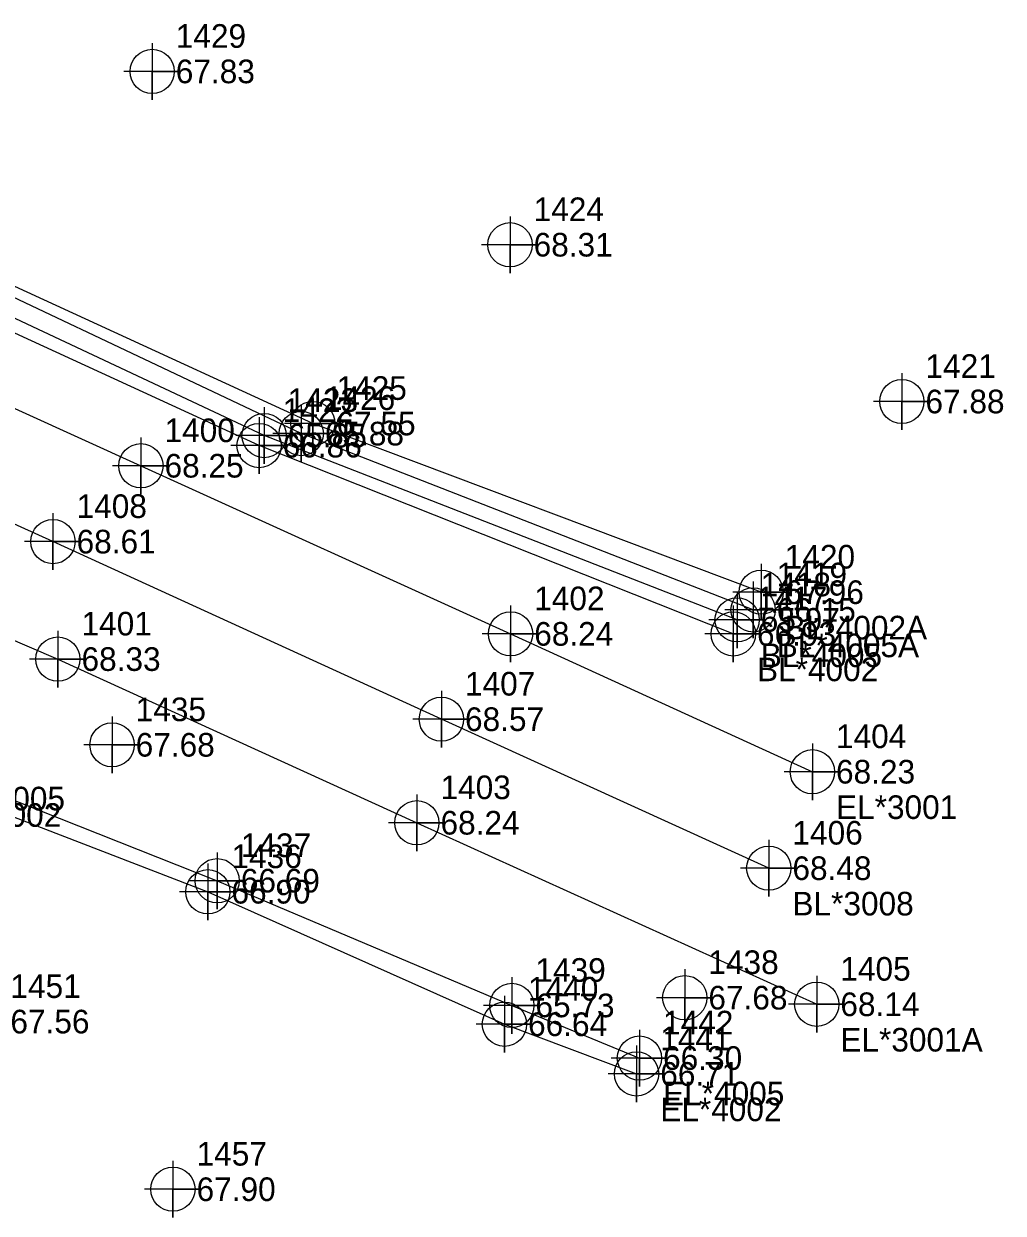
# Model space of a CAD drawing. Extents: x 2062781 to 2066835, y 358981 to 366501.
# Drawn here: x 2066731.6 to 2066835.2, y 366153.9 to 366279.7 of the extents above; entities that cross this region are included whole.
import ezdxf

# ---------------------------------------------------------------- set-up
doc = ezdxf.new("R2010")
doc.units = 0
for name, color, linetype in [('Exist DTM Breakline', 7, 'Continuous'), ('Exist DTM Breakline Cogo Comment', 7, 'Continuous'), ('Exist DTM Breakline Cogo Elevation', 7, 'Continuous'), ('Exist DTM Breakline Cogo Number', 7, 'Continuous'), ('Exist DTM Breakline Cogo Point CELL', 7, 'Continuous'), ('Exist DTM Crownline', 7, 'Continuous'), ('Exist DTM Crownline Cogo Comment', 7, 'Continuous'), ('Exist DTM Crownline Cogo Elevation', 7, 'Continuous'), ('Exist DTM Crownline Cogo Number', 7, 'Continuous'), ('Exist DTM Crownline Cogo Point CELL', 7, 'Continuous'), ('Exist DTM Regular Point CELL', 7, 'Continuous'), ('Exist DTM Regular Point Cogo Elevation', 7, 'Continuous'), ('Exist DTM Regular Point Cogo Number', 7, 'Continuous'), ('Exist DTM Ridgeline', 7, 'Continuous'), ('Exist DTM Ridgeline Cogo Comment', 7, 'Continuous'), ('Exist DTM Ridgeline Cogo Elevation', 7, 'Continuous'), ('Exist DTM Ridgeline Cogo Number', 7, 'Continuous'), ('Exist DTM Ridgeline Cogo Point CELL', 7, 'Continuous'), ('Exist Roads EOP', 7, 'Continuous'), ('Exist Roads EOP Cogo Comment', 7, 'Continuous'), ('Exist Roads EOP Cogo Elevation', 7, 'Continuous'), ('Exist Roads EOP Cogo Number', 7, 'Continuous'), ('Exist Roads EOP Cogo Point CELL', 7, 'Continuous')]:
    doc.layers.add(name, color=color, linetype=linetype)

msp = doc.modelspace()

# ---------------------------------------------------------------- linework, layer by layer
at = {"layer": 'Exist DTM Breakline'}
for points in [[(2066808.7, 366217.72), (2066760.91, 366236.38), (2066713.8, 366258.69)], [(2066807.01, 366216.67), (2066756.98, 366236.17), (2066712.59, 366257.02)], [(2066720.6, 366201.51), (2066752.02, 366189.07), (2066783.18, 366175.87), (2066796.68, 366170.3)]]:
    msp.add_lwpolyline(points, dxfattribs=at)
at = {"layer": 'Exist DTM Breakline Cogo Point CELL'}
for points in [[(2066756.98, 366239.17), (2066756.98, 366233.17), (2066756.98, 366236.17), (2066759.98, 366236.17), (2066753.98, 366236.17)], [(2066760.91, 366239.38), (2066760.91, 366233.38), (2066760.91, 366236.38), (2066763.91, 366236.38), (2066757.91, 366236.38)], [(2066807.01, 366219.67), (2066807.01, 366213.67), (2066807.01, 366216.67), (2066810.01, 366216.67), (2066804.01, 366216.67)], [(2066808.7, 366220.72), (2066808.7, 366214.72), (2066808.7, 366217.72), (2066811.7, 366217.72), (2066805.7, 366217.72)], [(2066752.02, 366192.07), (2066752.02, 366186.07), (2066752.02, 366189.07), (2066755.02, 366189.07), (2066749.02, 366189.07)], [(2066783.18, 366178.87), (2066783.18, 366172.87), (2066783.18, 366175.87), (2066786.18, 366175.87), (2066780.18, 366175.87)], [(2066796.68, 366173.3), (2066796.68, 366167.3), (2066796.68, 366170.3), (2066799.68, 366170.3), (2066793.68, 366170.3)]]:
    msp.add_lwpolyline(points, dxfattribs=at)
for centre in [(2066756.98, 366236.17), (2066760.91, 366236.38), (2066808.7, 366217.72), (2066807.01, 366216.67), (2066752.02, 366189.07), (2066783.18, 366175.87), (2066796.68, 366170.3)]:
    msp.add_circle(centre, 2.34, dxfattribs=at)
at = {"layer": 'Exist DTM Crownline'}
msp.add_lwpolyline([(2066810.36, 366190.39), (2066775.73, 366206.16), (2066734.65, 366224.95), (2066695.18, 366242.83)], dxfattribs=at)
at = {"layer": 'Exist DTM Crownline Cogo Point CELL'}
for points in [[(2066734.65, 366227.95), (2066734.65, 366221.95), (2066734.65, 366224.95), (2066737.65, 366224.95), (2066731.65, 366224.95)], [(2066775.73, 366209.16), (2066775.73, 366203.16), (2066775.73, 366206.16), (2066778.73, 366206.16), (2066772.73, 366206.16)], [(2066810.36, 366193.39), (2066810.36, 366187.39), (2066810.36, 366190.39), (2066813.36, 366190.39), (2066807.36, 366190.39)]]:
    msp.add_lwpolyline(points, dxfattribs=at)
for centre in [(2066734.65, 366224.95), (2066775.73, 366206.16), (2066810.36, 366190.39)]:
    msp.add_circle(centre, 2.34, dxfattribs=at)
at = {"layer": 'Exist DTM Regular Point CELL'}
for points in [[(2066745.14, 366277.71), (2066745.14, 366271.71), (2066745.14, 366274.71), (2066748.14, 366274.71), (2066742.14, 366274.71)], [(2066782.99, 366259.37), (2066782.99, 366253.37), (2066782.99, 366256.37), (2066785.99, 366256.37), (2066779.99, 366256.37)], [(2066824.43, 366242.78), (2066824.43, 366236.78), (2066824.43, 366239.78), (2066827.43, 366239.78), (2066821.43, 366239.78)], [(2066740.9, 366206.45), (2066740.9, 366200.45), (2066740.9, 366203.45), (2066743.9, 366203.45), (2066737.9, 366203.45)], [(2066801.47, 366179.69), (2066801.47, 366173.69), (2066801.47, 366176.69), (2066804.47, 366176.69), (2066798.47, 366176.69)], [(2066747.34, 366159.42), (2066747.34, 366153.42), (2066747.34, 366156.42), (2066750.34, 366156.42), (2066744.34, 366156.42)]]:
    msp.add_lwpolyline(points, dxfattribs=at)
for centre in [(2066745.14, 366274.71), (2066782.99, 366256.37), (2066824.43, 366239.78), (2066740.9, 366203.45), (2066801.47, 366176.69), (2066747.34, 366156.42)]:
    msp.add_circle(centre, 2.34, dxfattribs=at)
at = {"layer": 'Exist DTM Ridgeline'}
for points in [[(2066809.55, 366219.6), (2066762.14, 366237.45), (2066713.94, 366259.6)], [(2066806.61, 366215.18), (2066756.45, 366235.11), (2066710.88, 366256.06)], [(2066720.21, 366199.77), (2066751.03, 366187.9), (2066782.4, 366173.88), (2066796.38, 366168.62)]]:
    msp.add_lwpolyline(points, dxfattribs=at)
at = {"layer": 'Exist DTM Ridgeline Cogo Point CELL'}
for points in [[(2066762.14, 366240.45), (2066762.14, 366234.45), (2066762.14, 366237.45), (2066765.14, 366237.45), (2066759.14, 366237.45)], [(2066756.45, 366238.11), (2066756.45, 366232.11), (2066756.45, 366235.11), (2066759.45, 366235.11), (2066753.45, 366235.11)], [(2066809.55, 366222.6), (2066809.55, 366216.6), (2066809.55, 366219.6), (2066812.55, 366219.6), (2066806.55, 366219.6)], [(2066806.61, 366218.18), (2066806.61, 366212.18), (2066806.61, 366215.18), (2066809.61, 366215.18), (2066803.61, 366215.18)], [(2066751.03, 366190.9), (2066751.03, 366184.9), (2066751.03, 366187.9), (2066754.03, 366187.9), (2066748.03, 366187.9)], [(2066782.4, 366176.88), (2066782.4, 366170.88), (2066782.4, 366173.88), (2066785.4, 366173.88), (2066779.4, 366173.88)], [(2066796.38, 366171.62), (2066796.38, 366165.62), (2066796.38, 366168.62), (2066799.38, 366168.62), (2066793.38, 366168.62)]]:
    msp.add_lwpolyline(points, dxfattribs=at)
for centre in [(2066762.14, 366237.45), (2066756.45, 366235.11), (2066809.55, 366219.6), (2066806.61, 366215.18), (2066751.03, 366187.9), (2066782.4, 366173.88), (2066796.38, 366168.62)]:
    msp.add_circle(centre, 2.34, dxfattribs=at)
at = {"layer": 'Exist Roads EOP'}
for points in [[(2066699.59, 366253.16), (2066743.95, 366232.98), (2066783.05, 366215.19), (2066814.97, 366200.6)], [(2066689.59, 366232.11), (2066735.17, 366212.52), (2066773.14, 366195.2), (2066815.43, 366175.99)]]:
    msp.add_lwpolyline(points, dxfattribs=at)
at = {"layer": 'Exist Roads EOP Cogo Point CELL'}
for points in [[(2066743.95, 366235.98), (2066743.95, 366229.98), (2066743.95, 366232.98), (2066746.95, 366232.98), (2066740.95, 366232.98)], [(2066783.05, 366218.19), (2066783.05, 366212.19), (2066783.05, 366215.19), (2066786.05, 366215.19), (2066780.05, 366215.19)], [(2066735.17, 366215.52), (2066735.17, 366209.52), (2066735.17, 366212.52), (2066738.17, 366212.52), (2066732.17, 366212.52)], [(2066814.97, 366203.6), (2066814.97, 366197.6), (2066814.97, 366200.6), (2066817.97, 366200.6), (2066811.97, 366200.6)], [(2066773.14, 366198.2), (2066773.14, 366192.2), (2066773.14, 366195.2), (2066776.14, 366195.2), (2066770.14, 366195.2)], [(2066815.43, 366178.99), (2066815.43, 366172.99), (2066815.43, 366175.99), (2066818.43, 366175.99), (2066812.43, 366175.99)]]:
    msp.add_lwpolyline(points, dxfattribs=at)
for centre in [(2066743.95, 366232.98), (2066783.05, 366215.19), (2066735.17, 366212.52), (2066814.97, 366200.6), (2066773.14, 366195.2), (2066815.43, 366175.99)]:
    msp.add_circle(centre, 2.34, dxfattribs=at)

# ---------------------------------------------------------------- texts
at = {"layer": 'Exist DTM Breakline Cogo Comment'}
for s, p in [('BL*4005A', (2066811.2, 366212.72)), ('BL*4005', (2066809.51, 366211.67)), ('BL*4005', (2066723.1, 366196.51)), ('EL*4005', (2066799.18, 366165.3))]:
    msp.add_text(s, height=2.5, dxfattribs=at).set_placement(p)
at = {"layer": 'Exist DTM Breakline Cogo Elevation'}
for s, p in [('65.85', (2066759.48, 366234.92)), ('65.88', (2066763.41, 366235.13)), ('66.15', (2066811.2, 366216.47)), ('65.97', (2066809.51, 366215.42)), ('66.69', (2066754.52, 366187.82)), ('65.73', (2066785.68, 366174.62)), ('66.30', (2066799.18, 366169.05))]:
    msp.add_text(s, height=2.5, dxfattribs=at).set_placement(p)
at = {"layer": 'Exist DTM Breakline Cogo Number'}
for s, p in [('1423', (2066759.48, 366238.67)), ('1426', (2066763.41, 366238.88)), ('1419', (2066811.2, 366220.22)), ('1418', (2066809.51, 366219.17)), ('1437', (2066754.52, 366191.57)), ('1439', (2066785.68, 366178.37)), ('1442', (2066799.18, 366172.8))]:
    msp.add_text(s, height=2.5, dxfattribs=at).set_placement(p)
at = {"layer": 'Exist DTM Crownline Cogo Comment'}
msp.add_text('BL*3008', height=2.5, dxfattribs=at).set_placement((2066812.86, 366185.39))
at = {"layer": 'Exist DTM Crownline Cogo Elevation'}
for s, p in [('68.61', (2066737.15, 366223.7)), ('68.57', (2066778.23, 366204.91)), ('68.48', (2066812.86, 366189.14))]:
    msp.add_text(s, height=2.5, dxfattribs=at).set_placement(p)
at = {"layer": 'Exist DTM Crownline Cogo Number'}
for s, p in [('1408', (2066737.15, 366227.45)), ('1407', (2066778.23, 366208.66)), ('1406', (2066812.86, 366192.89))]:
    msp.add_text(s, height=2.5, dxfattribs=at).set_placement(p)
at = {"layer": 'Exist DTM Regular Point Cogo Elevation'}
for s, p in [('67.83', (2066747.64, 366273.46)), ('68.31', (2066785.49, 366255.12)), ('67.88', (2066826.93, 366238.53)), ('67.68', (2066743.4, 366202.2)), ('67.68', (2066803.97, 366175.44)), ('67.56', (2066730.15, 366172.91)), ('67.90', (2066749.84, 366155.17))]:
    msp.add_text(s, height=2.5, dxfattribs=at).set_placement(p)
at = {"layer": 'Exist DTM Regular Point Cogo Number'}
for s, p in [('1429', (2066747.64, 366277.21)), ('1424', (2066785.49, 366258.87)), ('1421', (2066826.93, 366242.28)), ('1435', (2066743.4, 366205.95)), ('1438', (2066803.97, 366179.19)), ('1451', (2066730.15, 366176.66)), ('1457', (2066749.84, 366158.92))]:
    msp.add_text(s, height=2.5, dxfattribs=at).set_placement(p)
at = {"layer": 'Exist DTM Ridgeline Cogo Comment'}
for s, p in [('BL*4002A', (2066812.05, 366214.6)), ('BL*4002', (2066809.11, 366210.18)), ('BL*4002', (2066722.71, 366194.77)), ('EL*4002', (2066798.88, 366163.62))]:
    msp.add_text(s, height=2.5, dxfattribs=at).set_placement(p)
at = {"layer": 'Exist DTM Ridgeline Cogo Elevation'}
for s, p in [('67.55', (2066764.64, 366236.2)), ('66.86', (2066758.95, 366233.86)), ('67.96', (2066812.05, 366218.35)), ('66.93', (2066809.11, 366213.93)), ('66.90', (2066753.53, 366186.65)), ('66.64', (2066784.9, 366172.63)), ('66.71', (2066798.88, 366167.37))]:
    msp.add_text(s, height=2.5, dxfattribs=at).set_placement(p)
at = {"layer": 'Exist DTM Ridgeline Cogo Number'}
for s, p in [('1425', (2066764.64, 366239.95)), ('1422', (2066758.95, 366237.61)), ('1420', (2066812.05, 366222.1)), ('1417', (2066809.11, 366217.68)), ('1436', (2066753.53, 366190.4)), ('1440', (2066784.9, 366176.38)), ('1441', (2066798.88, 366171.12))]:
    msp.add_text(s, height=2.5, dxfattribs=at).set_placement(p)
at = {"layer": 'Exist Roads EOP Cogo Comment'}
for s, p in [('EL*3001', (2066817.47, 366195.6)), ('EL*3001A', (2066817.93, 366170.99))]:
    msp.add_text(s, height=2.5, dxfattribs=at).set_placement(p)
at = {"layer": 'Exist Roads EOP Cogo Elevation'}
for s, p in [('68.25', (2066746.45, 366231.73)), ('68.24', (2066785.55, 366213.94)), ('68.33', (2066737.67, 366211.27)), ('68.23', (2066817.47, 366199.35)), ('68.24', (2066775.64, 366193.95)), ('68.14', (2066817.93, 366174.74))]:
    msp.add_text(s, height=2.5, dxfattribs=at).set_placement(p)
at = {"layer": 'Exist Roads EOP Cogo Number'}
for s, p in [('1400', (2066746.45, 366235.48)), ('1402', (2066785.55, 366217.69)), ('1401', (2066737.67, 366215.02)), ('1404', (2066817.47, 366203.1)), ('1403', (2066775.64, 366197.7)), ('1405', (2066817.93, 366178.49))]:
    msp.add_text(s, height=2.5, dxfattribs=at).set_placement(p)

doc.saveas('drawing.dxf')
